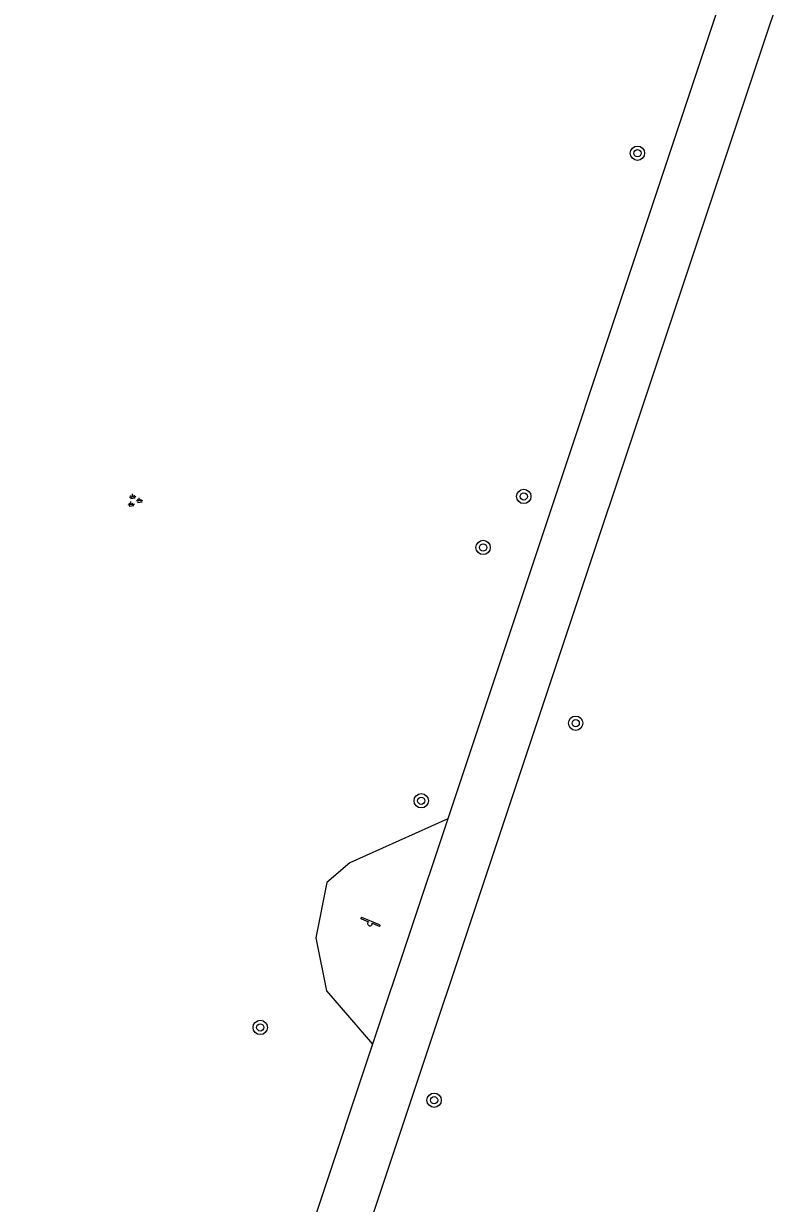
# Model space of a CAD drawing. Extents: x 128999 to 131010, y 395498 to 399007.
# Drawn here: x 130882.2 to 130924.9, y 397172.7 to 397238.6 of the extents above; entities that cross this region are included whole.
import ezdxf

# ---------------------------------------------------------------- set-up
doc = ezdxf.new("R2010")
doc.units = 0
for name, color, linetype in [('gg-knt-onverhard', 7, 'Continuous'), ('gt-grn-groengrens', 7, 'Continuous'), ('gt-symb-boom', 7, 'Continuous'), ('gt-symb-groenvak', 7, 'Continuous'), ('gt-symb-speelvoorziening', 7, 'Continuous')]:
    doc.layers.add(name, color=color, linetype=linetype)

# ---------------------------------------------------------------- blocks, each defined once
blk = doc.blocks.new('gt0-BOOM')
at = {"layer": 'gt-symb-boom'}
for radius in [0.4, 0.2]:
    blk.add_circle((0, 0), radius, dxfattribs=at)
blk = doc.blocks.new('gt0-GRVAK')
at = {"layer": 'gt-symb-groenvak'}
for p, q in [((-0.11, 0.189), (-0.228, 0.24)), ((-0.182, 0.153), (0.088, 0.153)), ((-0.091, 0.211), (-0.156, 0.322)), ((-0.047, 0.214), (-0.047, 0.393)), ((-0.004, 0.211), (0.061, 0.322)), ((0.015, 0.189), (0.133, 0.24)), ((0.262, -0.052), (0.197, 0.059)), ((0.305, -0.049), (0.305, 0.13)), ((0.349, -0.052), (0.414, 0.059)), ((-0.245, -0.228), (-0.363, -0.177)), ((-0.318, -0.264), (-0.047, -0.264)), ((-0.226, -0.206), (-0.291, -0.095)), ((-0.183, -0.203), (-0.183, -0.024)), ((-0.139, -0.206), (-0.074, -0.095)), ((-0.12, -0.228), (-0.002, -0.177)), ((0.243, -0.074), (0.125, -0.023)), ((0.17, -0.11), (0.441, -0.11)), ((0.368, -0.074), (0.486, -0.023))]:
    blk.add_line(p, q, dxfattribs=at)
blk = doc.blocks.new('gt0-SV')
at = {"layer": 'gt-symb-speelvoorziening'}
for p, q in [((-0.477, 0.255), (-0.08, 0.096)), ((0.542, -0.076), (-0.449, 0.324)), ((0.125, 0.014), (0.515, -0.143))]:
    blk.add_line(p, q, dxfattribs=at)
for centre, radius, start, end in [((-0.466, 0.291), 0.0369, 63.6251, 252.66016), ((-0.002, -0.005), 0.128, 127.68665, 8.59861), ((0.531, -0.111), 0.0363, 243.50852, 72.54358)]:
    blk.add_arc(centre, radius, start, end, dxfattribs=at)

msp = doc.modelspace()

# ---------------------------------------------------------------- linework, layer by layer
at = {"layer": 'gg-knt-onverhard'}
for p, q in [((130924.715, 397250.701), (130905.893, 397194.167)), ((130905.893, 397194.167), (130901.704, 397181.587))]:
    msp.add_line(p, q, dxfattribs=at)
for points in [[(130901.704, 397181.587), (130880.215, 397117.043), (130825.589, 397134.688), (130875.28, 397285.98), (130886.04, 397315.21)], [(130943.913, 397296.677), (130937.57, 397279.65), (130883.072, 397116.121), (130913.04, 397106.44), (130925.137, 397102.908)]]:
    msp.add_lwpolyline(points, dxfattribs=at)
at = {"layer": 'gt-grn-groengrens'}
msp.add_lwpolyline([(130905.893, 397194.167), (130900.434, 397191.706), (130899.145, 397190.603), (130898.537, 397187.515), (130899.129, 397184.562), (130901.704, 397181.587)], dxfattribs=at)

# ---------------------------------------------------------------- block references
at = {"layer": 'gt-symb-boom'}
for p in [(130916.477, 397231.321), (130910.134, 397212.161), (130907.868, 397209.312), (130913.031, 397199.505), (130904.414, 397195.173), (130895.433, 397182.521), (130905.134, 397178.458)]:
    msp.add_blockref('gt0-BOOM', p, dxfattribs=at)
at = {"layer": 'gt-symb-groenvak', "rotation": 7.352379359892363}
msp.add_blockref('gt0-GRVAK', (130888.398, 397211.917), dxfattribs=at)
at = {"layer": 'gt-symb-speelvoorziening'}
msp.add_blockref('gt0-SV', (130901.552, 397188.325), dxfattribs=at)

doc.saveas('drawing.dxf')
